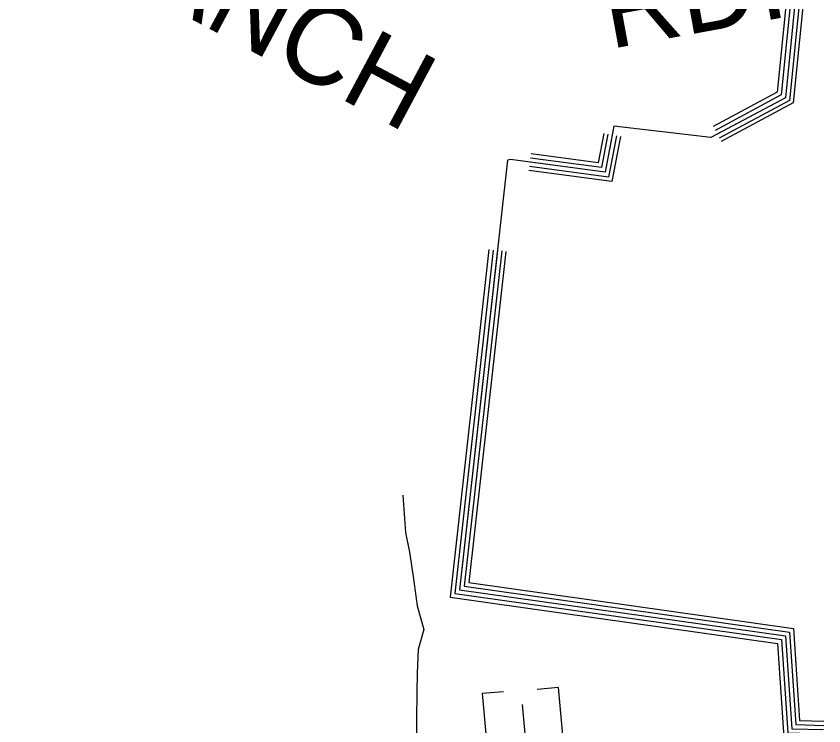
# Model space of a CAD drawing. Extents: x 1788175 to 1969470, y 584502 to 738744.
# Drawn here: x 1950655 to 1954406, y 621977 to 625275 of the extents above; entities that cross this region are included whole.
import ezdxf

# ---------------------------------------------------------------- set-up
doc = ezdxf.new("R2010")
doc.units = 0
for name, color, linetype in [('DESIGN - ROW - Right-of-Way and Easement Labels', 7, 'Continuous'), ('DESIGN - TRANSPORTATION - Text', 7, 'Continuous'), ('DESIGN - UTILITIES - Cable (Underground) with Text', 7, 'Continuous'), ('SURVEY - DRAINAGE - Natural Features', 7, 'Continuous')]:
    doc.layers.add(name, color=color, linetype=linetype)

msp = doc.modelspace()

# ---------------------------------------------------------------- linework, layer by layer
at = {"layer": 'DESIGN - TRANSPORTATION - Text'}
msp.add_lwpolyline([(1952451.1, 623049.6), (1952463.6, 622875.3), (1952481.8, 622785.2), (1952498.2, 622671), (1952516.6, 622534.8), (1952548.9, 622424.7), (1952521.1, 622332.5), (1952517.4, 622222.2), (1952515.7, 622130.1), (1952514, 622013.8), (1952514.3, 621923.7)], dxfattribs=at)
at = {"layer": 'DESIGN - UTILITIES - Cable (Underground) with Text'}
for p, q in [((1953174.1, 622155.4), (1953074.8, 622146.4)), ((1953197.4, 621899.7), (1953174, 622155.4)), ((1952818.9, 622126.9), (1952842.6, 621867.2)), ((1952918.1, 622136), (1952819.5, 622127))]:
    msp.add_line(p, q, dxfattribs=at)
msp.add_lwpolyline([(1953005.2, 622076.3), (1953056.4, 621515.6)], dxfattribs=at)
at = {"layer": 'SURVEY - DRAINAGE - Natural Features'}
for points in [[(1954346.1, 626085.6), (1954227.1, 624896.5), (1953881.3, 624711.1), (1953430.5, 624763.7), (1953389.9, 624549.9), (1952951.1, 624608.5), (1952937.1, 624606.5), (1952714, 622610), (1954228, 622395.9), (1954256.7, 621964.1)], [(1954299.1, 626017.3), (1954189.4, 624921.6), (1953891.4, 624761.9)], [(1954319.5, 626020.6), (1954208.2, 624909.1), (1953900.8, 624744.2)], [(1954339.9, 626023.8), (1954227.1, 624896.5), (1953910.3, 624726.6)], [(1954360.4, 626027), (1954245.9, 624883.9), (1953919.7, 624709)], [(1954379.8, 626030.2), (1954263.8, 624871.9), (1953928.7, 624692.2)], [(1953383.5, 624730.7), (1953357.7, 624594.5), (1953046.8, 624636.1)], [(1953461.1, 624716), (1953421.4, 624506.3), (1953036.3, 624557.8)], [(1953442.4, 624719.5), (1953406.1, 624527.5), (1953038.8, 624576.6)], [(1953422.8, 624723.2), (1953389.9, 624549.9), (1953041.5, 624596.4)], [(1953403.1, 624726.9), (1953373.8, 624572.2), (1953044.1, 624616.2)], [(1952850.4, 624190.8), (1952669.9, 622575.8), (1954190.2, 622360.8), (1954219.2, 621925.2), (1954403.4, 621919.7)], [(1952870.3, 624188.6), (1952692, 622592.9), (1954209.1, 622378.3), (1954238, 621944.6), (1954404, 621939.7)], [(1952890.2, 624186.4), (1952714, 622610), (1954228, 622395.9), (1954256.7, 621964.1), (1954404.6, 621959.6)], [(1952910, 624184.2), (1952736, 622627), (1954246.9, 622413.4), (1954275.5, 621983.5), (1954405.2, 621979.6)], [(1952928.9, 624182.1), (1952757, 622643.3), (1954264.8, 622430.1), (1954293.3, 622002), (1954405.8, 621998.6)]]:
    msp.add_lwpolyline(points, dxfattribs=at)

# ---------------------------------------------------------------- texts
at = {"layer": 'DESIGN - ROW - Right-of-Way and Easement Labels'}
for s, rotation, p in [('BRANCH', 331.9277, (1950619.2, 625714.3)), ('RD.', 10.3766, (1953412.2, 625122.1))]:
    msp.add_text(s, height=370, rotation=rotation, dxfattribs=at).set_placement(p)

doc.saveas('drawing.dxf')
